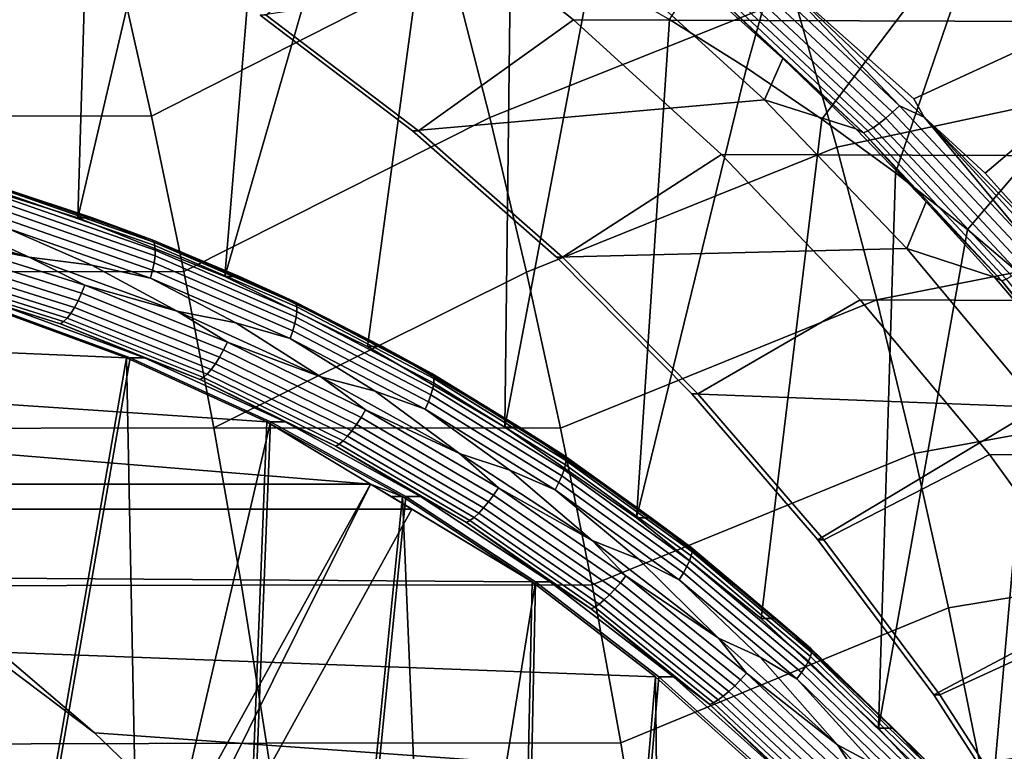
# Model space of a CAD drawing. Header units: metres. Extents: x -25 to 132, y -25 to 25.
# Tile 263 of 278: x 120.4 to 124.33, y 6.39 to 9.31. Entities that reach past the tile are written whole.
import ezdxf

# ---------------------------------------------------------------- set-up
doc = ezdxf.new("R2010")
doc.units = ezdxf.units.M
doc.layers.add('solid_12_061_071_XXX', color=7, linetype='CONTINUOUS')

msp = doc.modelspace()

# ---------------------------------------------------------------- linework, layer by layer
at = {"layer": 'solid_12_061_071_XXX'}
for points in [[(120.025558, 8.707352, 78.118988), (120.335678, 10.430671, 78.213799), (120.682281, 10.333553, 78.319771), (120.627548, 8.517965, 78.303032)], [(120.627548, 8.517965, 78.303032), (120.682281, 10.333553, 78.319771), (121.02536, 10.223871, 78.42466)], [(120.627548, 8.517965, 78.303032), (121.02536, 10.223871, 78.42466), (121.364616, 10.101721, 78.528381), (121.21476, 8.283112, 78.482567)], [(122.988792, 9.309755, 79.02494), (123.611992, 10.245514, 79.970139), (123.296379, 9.116489, 79.11898)], [(123.597237, 8.912183, 79.21096), (123.296379, 9.116489, 79.11898), (123.611992, 10.245514, 79.970139), (124.265984, 9.795822, 80.170082)], [(120.921532, 8.923298, 100.980911), (122.114334, 9.532346, 101.185776), (121.946983, 10.141128, 101.107216), (120.783531, 9.539344, 100.906227)], [(121.21476, 8.283112, 78.482567), (121.364616, 10.101721, 78.528381), (121.699791, 9.967175, 78.630852)], [(123.301811, 10.00251, 101.397324), (122.114334, 9.532346, 101.185776), (122.271446, 8.91872, 101.259521), (123.48452, 9.403485, 101.472374)], [(121.21476, 8.283112, 78.482567), (121.699791, 9.967175, 78.630852), (122.030014, 9.820601, 78.731812), (121.784012, 8.004066, 78.656601)], [(121.981255, 9.803634, 87.605286), (121.379509, 9.326664, 87.42131), (121.987038, 8.865101, 87.607056), (122.605667, 9.308486, 87.796188)], [(121.784012, 8.004066, 78.656601), (122.030014, 9.820601, 78.731812), (122.35511, 9.662083, 78.8312), (122.332207, 7.682348, 78.824203)], [(124.888992, 9.300683, 80.36055), (124.265984, 9.795822, 80.170082), (121.981255, 9.803634, 87.605286), (122.605667, 9.308486, 87.796188)], [(123.597237, 8.912183, 79.21096), (124.265984, 9.795822, 80.170082), (123.891167, 8.69697, 79.300827)], [(124.177856, 8.471055, 79.388474), (123.891167, 8.69697, 79.300827), (124.265984, 9.795822, 80.170082), (124.888992, 9.300683, 80.36055)], [(123.656029, 8.799411, 101.542809), (124.929337, 9.073517, 101.773323), (124.727135, 9.692575, 101.700264), (123.48452, 9.403485, 101.472374)], [(122.332207, 7.682348, 78.824203), (122.35511, 9.662083, 78.8312), (122.674904, 9.49169, 78.92897)], [(123.418488, 9.479463, 87.051819), (123.376305, 9.547298, 87.040321), (125.353828, 9.635162, 87.718506), (123.96386, 8.99315, 87.20768)], [(124.005287, 8.919976, 87.219078), (123.96386, 8.99315, 87.20768), (125.353828, 9.635162, 87.718506), (124.248291, 8.696745, 87.289154)], [(124.51516, 8.399596, 87.365921), (124.248291, 8.696745, 87.289154), (125.353828, 9.635162, 87.718506), (126.175652, 8.649394, 87.952324)], [(119.456779, 9.542771, 100.619423), (119.575424, 8.924468, 100.694489), (120.921532, 8.923298, 100.980911), (120.783531, 9.539344, 100.906227)], [(121.050392, 8.30308, 101.050636), (122.271446, 8.91872, 101.259521), (122.114334, 9.532346, 101.185776), (120.921532, 8.923298, 100.980911)], [(121.963142, 8.865101, 87.685204), (121.355614, 9.326664, 87.499466), (122.76313, 9.540941, 87.929787), (123.367928, 8.989479, 88.114693)], [(123.367928, 8.989479, 88.114693), (122.76313, 9.540941, 87.929787), (123.140739, 9.424203, 87.178032), (123.440788, 9.153613, 87.263229)], [(123.310852, 9.523937, 87.026428), (123.906769, 8.965654, 87.196098), (123.879425, 8.939714, 87.200783), (123.285233, 9.49638, 87.031639)], [(123.418488, 9.479463, 87.051819), (123.906769, 8.965654, 87.196098), (123.310852, 9.523937, 87.026428)], [(122.332207, 7.682348, 78.824203), (122.674904, 9.49169, 78.92897), (122.988792, 9.309755, 79.02494), (122.856514, 7.319616, 78.984497)], [(123.259628, 9.471057, 87.043709), (123.852211, 8.915878, 87.212364), (123.826118, 8.895006, 87.230431), (123.234947, 9.44888, 87.062202)], [(123.285233, 9.49638, 87.031639), (123.879425, 8.939714, 87.200783), (123.852211, 8.915878, 87.212364), (123.259628, 9.471057, 87.043709)], [(123.418488, 9.479463, 87.051819), (123.96386, 8.99315, 87.20768), (124.005287, 8.919976, 87.219078)], [(123.418488, 9.479463, 87.051819), (124.005287, 8.919976, 87.219078), (123.906769, 8.965654, 87.196098)], [(123.234947, 9.44888, 87.062202), (123.826118, 8.895006, 87.230431), (123.802086, 8.87785, 87.254318), (123.212097, 9.430651, 87.086456)], [(123.48452, 9.403485, 101.472374), (122.271446, 8.91872, 101.259521), (122.418144, 8.300523, 101.328369), (123.656029, 8.799411, 101.542809)], [(123.175056, 9.408496, 87.148552), (123.440788, 9.153613, 87.263229), (123.140739, 9.424203, 87.178032)], [(123.191887, 9.417026, 87.115585), (123.780975, 8.865029, 87.28318), (123.763557, 8.857006, 87.315971), (123.175056, 9.408496, 87.148552)], [(123.175056, 9.408496, 87.148552), (123.763557, 8.857006, 87.315971), (123.440788, 9.153613, 87.263229)], [(123.212097, 9.430651, 87.086456), (123.802086, 8.87785, 87.254318), (123.780975, 8.865029, 87.28318), (123.191887, 9.417026, 87.115585)], [(121.987038, 8.865101, 87.607056), (121.379509, 9.326664, 87.42131), (121.355614, 9.326664, 87.499466), (121.963142, 8.865101, 87.685204)], [(122.605667, 9.308486, 87.796188), (121.987038, 8.865101, 87.607056), (122.562241, 8.360391, 87.782913), (123.196159, 8.770074, 87.976723)], [(125.47847, 8.762108, 80.540771), (124.888992, 9.300683, 80.36055), (122.605667, 9.308486, 87.796188), (123.196159, 8.770074, 87.976723)], [(122.856514, 7.319616, 78.984497), (122.988792, 9.309755, 79.02494), (123.296379, 9.116489, 79.11898)], [(124.177856, 8.471055, 79.388474), (124.888992, 9.300683, 80.36055), (124.456696, 8.234941, 79.473724)], [(122.856514, 7.319616, 78.984497), (123.296379, 9.116489, 79.11898), (123.597237, 8.912183, 79.21096), (123.354134, 6.91781, 79.136635)], [(123.367928, 8.989479, 88.114693), (123.440788, 9.153613, 87.263229), (123.731827, 8.87273, 87.346146)], [(123.763557, 8.857006, 87.315971), (123.731827, 8.87273, 87.346146), (123.440788, 9.153613, 87.263229)], [(123.816124, 8.190564, 101.608559), (125.118172, 8.448839, 101.841545), (124.929337, 9.073517, 101.773323), (123.656029, 8.799411, 101.542809)], [(122.538353, 8.360391, 87.861061), (121.963142, 8.865101, 87.685204), (123.367928, 8.989479, 88.114693), (123.935905, 8.395567, 88.288338)], [(123.935905, 8.395567, 88.288338), (123.367928, 8.989479, 88.114693), (123.731827, 8.87273, 87.346146), (124.013527, 8.581875, 87.42672)], [(123.906769, 8.965654, 87.196098), (124.465065, 8.367086, 87.356323), (124.436089, 8.342885, 87.360512), (123.879425, 8.939714, 87.200783)], [(124.005287, 8.919976, 87.219078), (124.465065, 8.367086, 87.356323), (123.906769, 8.965654, 87.196098)], [(119.575424, 8.924468, 100.694489), (119.686211, 8.302408, 100.764557), (121.050392, 8.30308, 101.050636), (120.921532, 8.923298, 100.980911)], [(123.879425, 8.939714, 87.200783), (124.436089, 8.342885, 87.360512), (124.407372, 8.320651, 87.371628), (123.852211, 8.915878, 87.212364)], [(124.005287, 8.919976, 87.219078), (124.248291, 8.696745, 87.289154), (124.51516, 8.399596, 87.365921)], [(124.005287, 8.919976, 87.219078), (124.51516, 8.399596, 87.365921), (124.554802, 8.321226, 87.376984)], [(124.005287, 8.919976, 87.219078), (124.554802, 8.321226, 87.376984), (124.465065, 8.367086, 87.356323)], [(121.169983, 7.67896, 101.115341), (122.418144, 8.300523, 101.328369), (122.271446, 8.91872, 101.259521), (121.050392, 8.30308, 101.050636)], [(123.354134, 6.91781, 79.136635), (123.597237, 8.912183, 79.21096), (123.891167, 8.69697, 79.300827), (123.82235, 6.47912, 79.279785)], [(123.826118, 8.895006, 87.230431), (124.379944, 8.301186, 87.38929), (124.354797, 8.285192, 87.412842), (123.802086, 8.87785, 87.254318)], [(123.852211, 8.915878, 87.212364), (124.407372, 8.320651, 87.371628), (124.379944, 8.301186, 87.38929), (123.826118, 8.895006, 87.230431)], [(122.562241, 8.360391, 87.782913), (121.987038, 8.865101, 87.607056), (121.963142, 8.865101, 87.685204), (122.538353, 8.360391, 87.861061)], [(123.763557, 8.857006, 87.315971), (124.013527, 8.581875, 87.42672), (123.731827, 8.87273, 87.346146)], [(123.780975, 8.865029, 87.28318), (124.332848, 8.273246, 87.441444), (124.314873, 8.265779, 87.47406), (123.763557, 8.857006, 87.315971)], [(123.763557, 8.857006, 87.315971), (124.314873, 8.265779, 87.47406), (124.013527, 8.581875, 87.42672)], [(123.802086, 8.87785, 87.254318), (124.354797, 8.285192, 87.412842), (124.332848, 8.273246, 87.441444), (123.780975, 8.865029, 87.28318)], [(123.656029, 8.799411, 101.542809), (122.418144, 8.300523, 101.328369), (122.554283, 7.67805, 101.392265), (123.816124, 8.190564, 101.608559)], [(123.196159, 8.770074, 87.976723), (122.562241, 8.360391, 87.782913), (123.102409, 7.814925, 87.948059), (123.75029, 8.190634, 88.146133)], [(126.031342, 8.182906, 80.709801), (125.47847, 8.762108, 80.540771), (123.196159, 8.770074, 87.976723), (123.75029, 8.190634, 88.146133)], [(120.686043, 8.517958, 78.111778), (120.08403, 8.707354, 77.927727), (120.025558, 8.707352, 78.118988), (120.627548, 8.517965, 78.303032)], [(120.341232, 8.632522, 77.970047), (120.08403, 8.707354, 77.927727), (120.686043, 8.517958, 78.111778)], [(123.82235, 6.47912, 79.279785), (123.891167, 8.69697, 79.300827), (124.177856, 8.471055, 79.388474)], [(120.923981, 8.429701, 78.148209), (120.341232, 8.632522, 77.970047), (120.686043, 8.517958, 78.111778)], [(120.930817, 8.421235, 78.115051), (120.348648, 8.623853, 77.937065), (120.341232, 8.632522, 77.970047), (120.923981, 8.429701, 78.148209)], [(120.935135, 8.40741, 78.083305), (120.35392, 8.609694, 77.905609), (120.348648, 8.623853, 77.937065), (120.930817, 8.421235, 78.115051)], [(120.93679, 8.388643, 78.053925), (120.35688, 8.590476, 77.876633), (120.35392, 8.609694, 77.905609), (120.935135, 8.40741, 78.083305)], [(120.932037, 8.338711, 78.005783), (120.355576, 8.539342, 77.829536), (120.357437, 8.566786, 77.851013), (120.935753, 8.365509, 78.027824)], [(120.935753, 8.365509, 78.027824), (120.357437, 8.566786, 77.851013), (120.35688, 8.590476, 77.876633), (120.93679, 8.388643, 78.053925)], [(123.935905, 8.395567, 88.288338), (124.013527, 8.581875, 87.42672), (124.285568, 8.281369, 87.504883)], [(124.314873, 8.265779, 87.47406), (124.285568, 8.281369, 87.504883), (124.013527, 8.581875, 87.42672)], [(120.432846, 8.360981, 77.825233), (119.828178, 8.530467, 77.640366), (120.094894, 8.513644, 77.721909)], [(120.072746, 8.431882, 77.718315), (119.828178, 8.530467, 77.640366), (120.432846, 8.360981, 77.825233)], [(120.925766, 8.309064, 77.988472), (120.351357, 8.508983, 77.812859), (120.355576, 8.539342, 77.829536), (120.932037, 8.338711, 78.005783)], [(120.344902, 8.47663, 77.801476), (120.683693, 8.32834, 77.901924), (120.432846, 8.360981, 77.825233), (120.094894, 8.513644, 77.721909)], [(120.91713, 8.277472, 77.976425), (120.344902, 8.47663, 77.801476), (120.351357, 8.508983, 77.812859), (120.925766, 8.309064, 77.988472)], [(121.273232, 8.283115, 78.291306), (120.686043, 8.517958, 78.111778), (120.627548, 8.517965, 78.303032), (121.21476, 8.283112, 78.482567)], [(120.923981, 8.429701, 78.148209), (120.686043, 8.517958, 78.111778), (121.273232, 8.283115, 78.291306)], [(120.91713, 8.277472, 77.976425), (120.683693, 8.32834, 77.901924), (120.344902, 8.47663, 77.801476)], [(123.964684, 7.577261, 101.669579), (125.293434, 7.81888, 101.904861), (125.118172, 8.448839, 101.841545), (123.816124, 8.190564, 101.608559)], [(123.82235, 6.47912, 79.279785), (124.177856, 8.471055, 79.388474), (124.456696, 8.234941, 79.473724), (124.258667, 6.005888, 79.413177)], [(120.642662, 8.216577, 77.902008), (120.061951, 8.399271, 77.724464), (120.072746, 8.431882, 77.718315), (120.655716, 8.248479, 77.896545)], [(120.655716, 8.248479, 77.896545), (120.072746, 8.431882, 77.718315), (120.432846, 8.360981, 77.825233)], [(121.491409, 8.183924, 78.321693), (120.923981, 8.429701, 78.148209), (121.273232, 8.283115, 78.291306)], [(121.497681, 8.175706, 78.288361), (120.930817, 8.421235, 78.115051), (120.923981, 8.429701, 78.148209), (121.491409, 8.183924, 78.321693)], [(121.50106, 8.162283, 78.256325), (120.935135, 8.40741, 78.083305), (120.930817, 8.421235, 78.115051), (121.497681, 8.175706, 78.288361)], [(120.628586, 8.186646, 77.913132), (120.049988, 8.368675, 77.736237), (120.061951, 8.399271, 77.724464), (120.642662, 8.216577, 77.902008)], [(121.501457, 8.144064, 78.226562), (120.93679, 8.388643, 78.053925), (120.935135, 8.40741, 78.083305), (121.50106, 8.162283, 78.256325)], [(121.498863, 8.121604, 78.199982), (120.935753, 8.365509, 78.027824), (120.93679, 8.388643, 78.053925), (121.501457, 8.144064, 78.226562)], [(123.078514, 7.814925, 88.026207), (122.538353, 8.360391, 87.861061), (123.935905, 8.395567, 88.288338), (124.464172, 7.762037, 88.449844)], [(124.464172, 7.762037, 88.449844), (123.935905, 8.395567, 88.288338), (124.285568, 8.281369, 87.504883), (124.547653, 7.971546, 87.580559)], [(120.599075, 8.13626, 77.950874), (120.024033, 8.317168, 77.775063), (120.037216, 8.341027, 77.753273), (120.613907, 8.1596, 77.929588)], [(120.613907, 8.1596, 77.929588), (120.037216, 8.341027, 77.753273), (120.049988, 8.368675, 77.736237), (120.628586, 8.186646, 77.913132)], [(121.023689, 8.144706, 78.005875), (120.432846, 8.360981, 77.825233), (120.683693, 8.32834, 77.901924)], [(120.655716, 8.248479, 77.896545), (120.432846, 8.360981, 77.825233), (121.023689, 8.144706, 78.005875)], [(121.485077, 8.066805, 78.15947), (120.925766, 8.309064, 77.988472), (120.932037, 8.338711, 78.005783), (121.493347, 8.095587, 78.177391)], [(121.493347, 8.095587, 78.177391), (120.932037, 8.338711, 78.005783), (120.935753, 8.365509, 78.027824), (121.498863, 8.121604, 78.199982)], [(123.102409, 7.814925, 87.948059), (122.562241, 8.360391, 87.782913), (122.538353, 8.360391, 87.861061), (123.078514, 7.814925, 88.026207)], [(119.686211, 8.302408, 100.764557), (119.78904, 7.67684, 100.829582), (121.169983, 7.67896, 101.115341), (121.050392, 8.30308, 101.050636)], [(120.57074, 8.103408, 78.005203), (119.998024, 8.283586, 77.830109), (120.010834, 8.297825, 77.800941), (120.584534, 8.117337, 77.976334)], [(120.584534, 8.117337, 77.976334), (120.010834, 8.297825, 77.800941), (120.024033, 8.317168, 77.775063), (120.599075, 8.13626, 77.950874)], [(120.91713, 8.277472, 77.976425), (121.257996, 8.09856, 78.077507), (121.023689, 8.144706, 78.005875), (120.683693, 8.32834, 77.901924)], [(121.474312, 8.036134, 78.146774), (120.91713, 8.277472, 77.976425), (120.925766, 8.309064, 77.988472), (121.485077, 8.066805, 78.15947)], [(121.169983, 7.67896, 101.115341), (122.554283, 7.67805, 101.392265), (122.418144, 8.300523, 101.328369)], [(120.558105, 8.094895, 78.036598), (119.985992, 8.274884, 77.861687), (119.998024, 8.283586, 77.830109), (120.57074, 8.103408, 78.005203)], [(120.317131, 8.170148, 77.998993), (119.985992, 8.274884, 77.861687), (120.558105, 8.094895, 78.036598)], [(121.474312, 8.036134, 78.146774), (121.257996, 8.09856, 78.077507), (120.91713, 8.277472, 77.976425)], [(121.842461, 8.004079, 78.465332), (121.273232, 8.283115, 78.291306), (121.21476, 8.283112, 78.482567), (121.784012, 8.004066, 78.656601)], [(121.491409, 8.183924, 78.321693), (121.273232, 8.283115, 78.291306), (121.842461, 8.004079, 78.465332)], [(124.314873, 8.265779, 87.47406), (124.547653, 7.971546, 87.580559), (124.285568, 8.281369, 87.504883)], [(124.332848, 8.273246, 87.441444), (124.845016, 7.644339, 87.589752), (124.82653, 7.637471, 87.622215), (124.314873, 8.265779, 87.47406)], [(124.314873, 8.265779, 87.47406), (124.82653, 7.637471, 87.622215), (124.547653, 7.971546, 87.580559)], [(121.192932, 7.960939, 78.08567), (120.628586, 8.186646, 77.913132), (120.642662, 8.216577, 77.902008), (121.209076, 7.990044, 78.075172)], [(121.209076, 7.990044, 78.075172), (120.642662, 8.216577, 77.902008), (120.655716, 8.248479, 77.896545), (121.224327, 8.021066, 78.070389)], [(121.224327, 8.021066, 78.070389), (120.655716, 8.248479, 77.896545), (121.023689, 8.144706, 78.005875)], [(124.258667, 6.005888, 79.413177), (124.456696, 8.234941, 79.473724), (124.727417, 7.988857, 79.556488), (124.660828, 5.500563, 79.536133)], [(121.176392, 7.934638, 78.101555), (120.613907, 8.1596, 77.929588), (120.628586, 8.186646, 77.913132), (121.192932, 7.960939, 78.08567)], [(122.040627, 7.896444, 78.489601), (121.491409, 8.183924, 78.321693), (121.842461, 8.004079, 78.465332)], [(122.046341, 7.888515, 78.4561), (121.497681, 8.175706, 78.288361), (121.491409, 8.183924, 78.321693), (122.040627, 7.896444, 78.489601)], [(122.048828, 7.875563, 78.42379), (121.50106, 8.162283, 78.256325), (121.497681, 8.175706, 78.288361), (122.046341, 7.888515, 78.4561)], [(123.816124, 8.190564, 101.608559), (122.554283, 7.67805, 101.392265), (122.67981, 7.051641, 101.45118), (123.964684, 7.577261, 101.669579)], [(123.75029, 8.190634, 88.146133), (123.102409, 7.814925, 87.948059), (123.604897, 7.231352, 88.101685), (124.265274, 7.573025, 88.303581)], [(126.545265, 7.565529, 80.866928), (126.031342, 8.182906, 80.709801), (123.75029, 8.190634, 88.146133), (124.265274, 7.573025, 88.303581)], [(120.244591, 8.170155, 78.236191), (120.821739, 7.958972, 78.412643), (118.013023, 8.080042, 86.477531)], [(119.987915, 5.937356, 78.157715), (120.437843, 5.7369, 78.295273), (120.821739, 7.958972, 78.412643), (120.244591, 8.170155, 78.236191)], [(120.001961, 5.937356, 78.111771), (120.258636, 8.170155, 78.190247), (120.835785, 7.958972, 78.366699), (120.451889, 5.7369, 78.249329)], [(120.835785, 7.958972, 78.366699), (120.258636, 8.170155, 78.190247), (120.317131, 8.170148, 77.998993), (120.894272, 7.958971, 78.175446)], [(120.894272, 7.958971, 78.175446), (120.317131, 8.170148, 77.998993), (120.558105, 8.094895, 78.036598)], [(121.144112, 7.89354, 78.147415), (120.584534, 8.117337, 77.976334), (120.599075, 8.13626, 77.950874), (121.15995, 7.911942, 78.122353)], [(121.15995, 7.911942, 78.122353), (120.599075, 8.13626, 77.950874), (120.613907, 8.1596, 77.929588), (121.176392, 7.934638, 78.101555)], [(121.597359, 7.882875, 78.181259), (121.023689, 8.144706, 78.005875), (121.257996, 8.09856, 78.077507)], [(121.224327, 8.021066, 78.070389), (121.023689, 8.144706, 78.005875), (121.597359, 7.882875, 78.181259)], [(122.0439, 7.836313, 78.366615), (121.498863, 8.121604, 78.199982), (121.501457, 8.144064, 78.226562), (122.048004, 7.857984, 78.393661)], [(122.048004, 7.857984, 78.393661), (121.501457, 8.144064, 78.226562), (121.50106, 8.162283, 78.256325), (122.048828, 7.875563, 78.42379)], [(121.116127, 7.871717, 78.207207), (120.558105, 8.094895, 78.036598), (120.57074, 8.103408, 78.005203), (121.129356, 7.879995, 78.175987)], [(120.894272, 7.958971, 78.175446), (120.558105, 8.094895, 78.036598), (121.116127, 7.871717, 78.207207)], [(121.129356, 7.879995, 78.175987), (120.57074, 8.103408, 78.005203), (120.584534, 8.117337, 77.976334), (121.144112, 7.89354, 78.147415)], [(121.474312, 8.036134, 78.146774), (121.814758, 7.825524, 78.247726), (121.597359, 7.882875, 78.181259), (121.257996, 8.09856, 78.077507)], [(122.026436, 7.783439, 78.324982), (121.485077, 8.066805, 78.15947), (121.493347, 8.095587, 78.177391), (122.036636, 7.81121, 78.343491)], [(122.036636, 7.81121, 78.343491), (121.493347, 8.095587, 78.177391), (121.498863, 8.121604, 78.199982), (122.0439, 7.836313, 78.366615)], [(121.382202, 7.703272, 78.584), (118.468544, 7.89917, 86.616798), (118.013023, 8.080042, 86.477531), (120.821739, 7.958972, 78.412643)], [(122.013611, 7.753845, 78.311653), (121.474312, 8.036134, 78.146774), (121.485077, 8.066805, 78.15947), (122.026436, 7.783439, 78.324982)], [(121.758163, 7.72088, 78.24305), (121.209076, 7.990044, 78.075172), (121.224327, 8.021066, 78.070389), (121.775543, 7.750857, 78.238914)], [(121.775543, 7.750857, 78.238914), (121.224327, 8.021066, 78.070389), (121.597359, 7.882875, 78.181259)], [(122.013611, 7.753845, 78.311653), (121.814758, 7.825524, 78.247726), (121.474312, 8.036134, 78.146774)], [(121.740021, 7.692756, 78.25293), (121.192932, 7.960939, 78.08567), (121.209076, 7.990044, 78.075172), (121.758163, 7.72088, 78.24305)], [(122.390694, 7.682338, 78.632942), (121.842461, 8.004079, 78.465332), (121.784012, 8.004066, 78.656601), (122.332207, 7.682348, 78.824203)], [(122.040627, 7.896444, 78.489601), (121.842461, 8.004079, 78.465332), (122.390694, 7.682338, 78.632942)], [(120.870842, 5.499261, 78.427658), (120.821739, 7.958972, 78.412643), (120.437843, 5.7369, 78.295273)], [(120.451889, 5.7369, 78.249329), (120.835785, 7.958972, 78.366699), (121.396248, 7.703272, 78.538055), (120.884888, 5.499261, 78.381714)], [(120.870842, 5.499261, 78.427658), (121.284149, 5.225958, 78.554016), (121.382202, 7.703272, 78.584), (120.821739, 7.958972, 78.412643)], [(121.396248, 7.703272, 78.538055), (120.835785, 7.958972, 78.366699), (120.894272, 7.958971, 78.175446), (121.454704, 7.703284, 78.346786)], [(121.454704, 7.703284, 78.346786), (120.894272, 7.958971, 78.175446), (121.116127, 7.871717, 78.207207)], [(121.721672, 7.667341, 78.268265), (121.176392, 7.934638, 78.101555), (121.192932, 7.960939, 78.08567), (121.740021, 7.692756, 78.25293)], [(121.79525, 7.454011, 78.869179), (118.912956, 7.690246, 86.75267), (118.468544, 7.89917, 86.616798), (121.382202, 7.703272, 78.584)], [(121.686569, 7.627628, 78.313263), (121.144112, 7.89354, 78.147415), (121.15995, 7.911942, 78.122353), (121.703667, 7.645409, 78.288582)], [(121.703667, 7.645409, 78.288582), (121.15995, 7.911942, 78.122353), (121.176392, 7.934638, 78.101555), (121.721672, 7.667341, 78.268265)], [(121.657089, 7.60654, 78.372597), (121.116127, 7.871717, 78.207207), (121.129356, 7.879995, 78.175987), (121.670876, 7.614539, 78.341553)], [(121.454704, 7.703284, 78.346786), (121.116127, 7.871717, 78.207207), (121.657089, 7.60654, 78.372597)], [(121.670876, 7.614539, 78.341553), (121.129356, 7.879995, 78.175987), (121.144112, 7.89354, 78.147415), (121.686569, 7.627628, 78.313263)], [(122.150742, 7.576911, 78.350449), (121.597359, 7.882875, 78.181259), (121.814758, 7.825524, 78.247726)], [(121.775543, 7.750857, 78.238914), (121.597359, 7.882875, 78.181259), (122.150742, 7.576911, 78.350449)], [(122.568832, 7.568726, 78.651093), (122.040627, 7.896444, 78.489601), (122.390694, 7.682338, 78.632942)], [(122.57402, 7.561125, 78.617432), (122.046341, 7.888515, 78.4561), (122.040627, 7.896444, 78.489601), (122.568832, 7.568726, 78.651093)], [(122.575638, 7.548711, 78.584854), (122.048828, 7.875563, 78.42379), (122.046341, 7.888515, 78.4561), (122.57402, 7.561125, 78.617432)], [(122.573639, 7.531862, 78.554359), (122.048004, 7.857984, 78.393661), (122.048828, 7.875563, 78.42379), (122.575638, 7.548711, 78.584854)], [(122.013611, 7.753845, 78.311653), (122.350967, 7.510704, 78.411659), (122.150742, 7.576911, 78.350449), (121.814758, 7.825524, 78.247726)], [(122.559135, 7.487029, 78.503235), (122.036636, 7.81121, 78.343491), (122.0439, 7.836313, 78.366615), (122.568077, 7.511091, 78.526871)], [(122.568077, 7.511091, 78.526871), (122.0439, 7.836313, 78.366615), (122.048004, 7.857984, 78.393661), (122.573639, 7.531862, 78.554359)], [(122.53228, 7.432045, 78.47023), (122.013611, 7.753845, 78.311653), (122.026436, 7.783439, 78.324982), (122.547081, 7.460411, 78.484154)], [(122.547081, 7.460411, 78.484154), (122.026436, 7.783439, 78.324982), (122.036636, 7.81121, 78.343491), (122.559135, 7.487029, 78.503235)], [(123.581009, 7.231352, 88.179832), (123.078514, 7.814925, 88.026207), (124.464172, 7.762037, 88.449844)], [(123.604897, 7.231352, 88.101685), (123.102409, 7.814925, 87.948059), (123.078514, 7.814925, 88.026207), (123.581009, 7.231352, 88.179832)], [(124.101662, 6.959857, 101.725838), (125.455048, 7.18405, 101.963242), (125.293434, 7.81888, 101.904861), (123.964684, 7.577261, 101.669579)], [(122.287003, 7.410522, 78.404732), (121.758163, 7.72088, 78.24305), (121.775543, 7.750857, 78.238914), (122.306435, 7.439294, 78.401222)], [(122.306435, 7.439294, 78.401222), (121.775543, 7.750857, 78.238914), (122.150742, 7.576911, 78.350449)], [(122.53228, 7.432045, 78.47023), (122.350967, 7.510704, 78.411659), (122.013611, 7.753845, 78.311653)], [(124.043335, 6.612558, 88.321182), (123.581009, 7.231352, 88.179832), (124.464172, 7.762037, 88.449844), (124.949089, 7.093363, 88.598099)], [(121.298195, 5.225958, 78.508072), (120.884888, 5.499261, 78.381714), (121.396248, 7.703272, 78.538055)], [(121.284149, 5.225958, 78.554016), (121.675133, 4.918732, 78.673553), (121.922775, 7.404517, 78.749268), (121.382202, 7.703272, 78.584)], [(121.298195, 5.225958, 78.508072), (121.396248, 7.703272, 78.538055), (121.936821, 7.404517, 78.703323), (121.689178, 4.918732, 78.627609)], [(121.382202, 7.703272, 78.584), (121.922775, 7.404517, 78.749268), (121.79525, 7.454011, 78.869179)], [(121.936821, 7.404517, 78.703323), (121.396248, 7.703272, 78.538055), (121.454704, 7.703284, 78.346786), (121.9953, 7.404517, 78.512062)], [(121.9953, 7.404517, 78.512062), (121.454704, 7.703284, 78.346786), (121.657089, 7.60654, 78.372597)], [(122.26693, 7.383529, 78.414024), (121.740021, 7.692756, 78.25293), (121.758163, 7.72088, 78.24305), (122.287003, 7.410522, 78.404732)], [(121.79525, 7.454011, 78.869179), (119.344673, 7.454011, 86.884659), (118.912956, 7.690246, 86.75267)], [(119.78904, 7.67684, 100.829582), (119.883858, 7.048044, 100.889534), (121.280251, 7.051251, 101.175003), (121.169983, 7.67896, 101.115341)], [(121.169983, 7.67896, 101.115341), (121.280251, 7.051251, 101.175003), (122.67981, 7.051641, 101.45118), (122.554283, 7.67805, 101.392265)], [(122.227333, 7.338085, 78.448685), (121.703667, 7.645409, 78.288582), (121.721672, 7.667341, 78.268265), (122.246841, 7.359135, 78.428825)], [(122.246841, 7.359135, 78.428825), (121.721672, 7.667341, 78.268265), (121.740021, 7.692756, 78.25293), (122.26693, 7.383529, 78.414024)], [(122.915009, 7.319608, 78.793243), (122.390694, 7.682338, 78.632942), (122.332207, 7.682348, 78.824203), (122.856514, 7.319616, 78.984497)], [(122.568832, 7.568726, 78.651093), (122.390694, 7.682338, 78.632942), (122.915009, 7.319608, 78.793243)], [(122.192429, 7.308455, 78.501007), (121.670876, 7.614539, 78.341553), (121.686569, 7.627628, 78.313263), (122.209015, 7.321018, 78.472992)], [(122.209015, 7.321018, 78.472992), (121.686569, 7.627628, 78.313263), (121.703667, 7.645409, 78.288582), (122.227333, 7.338085, 78.448685)], [(122.178093, 7.300778, 78.531883), (121.657089, 7.60654, 78.372597), (121.670876, 7.614539, 78.341553), (122.192429, 7.308455, 78.501007)], [(121.9953, 7.404517, 78.512062), (121.657089, 7.60654, 78.372597), (122.178093, 7.300778, 78.531883)], [(122.680733, 7.228525, 78.512482), (122.150742, 7.576911, 78.350449), (122.350967, 7.510704, 78.411659)], [(122.306435, 7.439294, 78.401222), (122.150742, 7.576911, 78.350449), (122.680733, 7.228525, 78.512482)], [(123.073334, 7.202439, 78.805336), (122.568832, 7.568726, 78.651093), (122.915009, 7.319608, 78.793243)], [(123.078011, 7.195206, 78.771515), (122.57402, 7.561125, 78.617432), (122.568832, 7.568726, 78.651093), (123.073334, 7.202439, 78.805336)], [(123.075684, 7.167359, 78.707848), (122.573639, 7.531862, 78.554359), (122.575638, 7.548711, 78.584854), (123.078804, 7.183393, 78.738686)], [(123.078804, 7.183393, 78.738686), (122.575638, 7.548711, 78.584854), (122.57402, 7.561125, 78.617432), (123.078011, 7.195206, 78.771515)], [(123.964684, 7.577261, 101.669579), (122.67981, 7.051641, 101.45118), (122.794678, 6.42164, 101.505089), (124.101662, 6.959857, 101.725838)], [(124.265274, 7.573025, 88.303581), (123.604897, 7.231352, 88.101685), (124.06723, 6.612558, 88.243034), (124.738731, 6.920159, 88.448334)], [(127.017616, 6.913149, 81.011337), (126.545265, 7.565529, 80.866928), (124.265274, 7.573025, 88.303581), (124.738731, 6.920159, 88.448334)], [(122.53228, 7.432045, 78.47023), (122.863716, 7.155809, 78.568428), (122.680733, 7.228525, 78.512482), (122.350967, 7.510704, 78.411659)], [(123.058197, 7.124696, 78.655807), (122.559135, 7.487029, 78.503235), (122.568077, 7.511091, 78.526871), (123.068741, 7.147593, 78.679939)], [(123.068741, 7.147593, 78.679939), (122.568077, 7.511091, 78.526871), (122.573639, 7.531862, 78.554359), (123.075684, 7.167359, 78.707848)], [(123.044365, 7.099366, 78.636192), (122.547081, 7.460411, 78.484154), (122.559135, 7.487029, 78.503235), (123.058197, 7.124696, 78.655807)], [(120.743217, 5.548579, 78.547539), (118.292641, 5.548579, 86.563019), (119.344673, 7.454011, 86.884659), (121.79525, 7.454011, 78.869179)], [(120.743217, 5.548579, 78.547539), (121.79525, 7.454011, 78.869179), (120.826416, 5.499261, 78.572975)], [(120.826416, 5.499261, 78.572975), (121.79525, 7.454011, 78.869179), (121.960892, 7.354011, 78.919815), (120.908859, 5.448579, 78.598175)], [(121.960892, 7.354011, 78.919815), (121.79525, 7.454011, 78.869179), (121.878349, 7.404517, 78.894585)], [(121.922775, 7.404517, 78.749268), (121.878349, 7.404517, 78.894585), (121.79525, 7.454011, 78.869179)], [(122.792763, 7.060626, 78.559357), (122.287003, 7.410522, 78.404732), (122.306435, 7.439294, 78.401222), (122.814156, 7.08804, 78.55645)], [(122.814156, 7.08804, 78.55645), (122.306435, 7.439294, 78.401222), (122.680733, 7.228525, 78.512482)], [(123.027672, 7.072373, 78.621681), (122.53228, 7.432045, 78.47023), (122.547081, 7.460411, 78.484154), (123.044365, 7.099366, 78.636192)], [(123.027672, 7.072373, 78.621681), (122.863716, 7.155809, 78.568428), (122.53228, 7.432045, 78.47023)], [(122.041176, 4.579625, 78.785461), (121.922775, 7.404517, 78.749268), (121.675133, 4.918732, 78.673553)], [(121.689178, 4.918732, 78.627609), (121.936821, 7.404517, 78.703323), (122.454536, 7.064354, 78.861603), (122.055222, 4.579625, 78.739517)], [(122.440491, 7.064354, 78.907547), (121.960892, 7.354011, 78.919815), (121.878349, 7.404517, 78.894585)], [(121.922775, 7.404517, 78.749268), (122.440491, 7.064354, 78.907547), (121.878349, 7.404517, 78.894585)], [(122.041176, 4.579625, 78.785461), (122.379913, 4.210846, 78.88903), (122.440491, 7.064354, 78.907547), (121.922775, 7.404517, 78.749268)], [(122.454536, 7.064354, 78.861603), (121.936821, 7.404517, 78.703323), (121.9953, 7.404517, 78.512062), (122.513031, 7.064342, 78.670349)], [(122.513031, 7.064342, 78.670349), (121.9953, 7.404517, 78.512062), (122.178093, 7.300778, 78.531883)], [(122.770851, 7.034907, 78.568085), (122.26693, 7.383529, 78.414024), (122.287003, 7.410522, 78.404732), (122.792763, 7.060626, 78.559357)], [(118.458275, 5.448579, 86.613655), (120.908859, 5.448579, 78.598175), (121.960892, 7.354011, 78.919815), (119.510307, 7.354011, 86.935295)], [(118.458275, 5.448579, 86.613655), (119.510307, 7.354011, 86.935295), (120.694603, 6.461088, 87.297371), (121.053146, 6.11606, 87.40699)], [(119.921814, 7.081164, 87.061104), (119.510307, 7.354011, 86.935295), (121.960892, 7.354011, 78.919815), (122.440491, 7.064354, 78.907547)], [(120.694603, 6.461088, 87.297371), (119.510307, 7.354011, 86.935295), (120.317047, 6.783171, 87.181946)], [(122.728149, 6.991609, 78.601799), (122.227333, 7.338085, 78.448685), (122.246841, 7.359135, 78.428825), (122.749092, 7.011665, 78.582382)], [(122.749092, 7.011665, 78.582382), (122.246841, 7.359135, 78.428825), (122.26693, 7.383529, 78.414024), (122.770851, 7.034907, 78.568085)], [(122.691223, 6.963378, 78.653503), (122.192429, 7.308455, 78.501007), (122.209015, 7.321018, 78.472992), (122.708664, 6.975348, 78.625748)], [(122.708664, 6.975348, 78.625748), (122.209015, 7.321018, 78.472992), (122.227333, 7.338085, 78.448685), (122.728149, 6.991609, 78.601799)], [(123.412598, 6.917824, 78.945374), (122.915009, 7.319608, 78.793243), (122.856514, 7.319616, 78.984497), (123.354134, 6.91781, 79.136635)], [(123.073334, 7.202439, 78.805336), (122.915009, 7.319608, 78.793243), (123.412598, 6.917824, 78.945374)], [(122.676361, 6.956064, 78.684219), (122.178093, 7.300778, 78.531883), (122.192429, 7.308455, 78.501007), (122.691223, 6.963378, 78.653503)], [(122.513031, 7.064342, 78.670349), (122.178093, 7.300778, 78.531883), (122.676361, 6.956064, 78.684219)], [(124.06723, 6.612558, 88.243034), (123.604897, 7.231352, 88.101685), (123.581009, 7.231352, 88.179832), (124.043335, 6.612558, 88.321182)], [(123.184319, 6.839696, 78.666443), (122.680733, 7.228525, 78.512482), (122.863716, 7.155809, 78.568428)], [(122.814156, 7.08804, 78.55645), (122.680733, 7.228525, 78.512482), (123.184319, 6.839696, 78.666443)], [(123.551567, 6.79945, 78.951546), (123.073334, 7.202439, 78.805336), (123.412598, 6.917824, 78.945374)], [(123.555763, 6.792622, 78.91758), (123.078011, 7.195206, 78.771515), (123.073334, 7.202439, 78.805336), (123.551567, 6.79945, 78.951546)], [(123.555763, 6.781469, 78.884514), (123.078804, 7.183393, 78.738686), (123.078011, 7.195206, 78.771515), (123.555763, 6.792622, 78.91758)], [(123.027672, 7.072373, 78.621681), (123.350311, 6.762716, 78.717194), (123.184319, 6.839696, 78.666443), (122.863716, 7.155809, 78.568428)], [(123.543327, 6.747673, 78.825035), (123.068741, 7.147593, 78.679939), (123.075684, 7.167359, 78.707848), (123.551582, 6.766333, 78.853348)], [(123.551582, 6.766333, 78.853348), (123.075684, 7.167359, 78.707848), (123.078804, 7.183393, 78.738686), (123.555763, 6.781469, 78.884514)], [(124.226997, 6.338709, 101.777313), (125.602936, 6.54477, 102.016663), (125.455048, 7.18405, 101.963242), (124.101662, 6.959857, 101.725838)], [(123.515747, 6.702144, 78.780312), (123.044365, 7.099366, 78.636192), (123.058197, 7.124696, 78.655807), (123.531258, 6.726057, 78.800438)], [(123.531258, 6.726057, 78.800438), (123.058197, 7.124696, 78.655807), (123.068741, 7.147593, 78.679939), (123.543327, 6.747673, 78.825035)], [(122.932487, 6.684651, 79.057968), (120.317047, 6.783171, 87.181946), (119.921814, 7.081164, 87.061104), (122.440491, 7.064354, 78.907547)], [(123.272743, 6.673059, 78.7061), (122.792763, 7.060626, 78.559357), (122.814156, 7.08804, 78.55645), (123.296005, 6.698967, 78.703766)], [(123.296005, 6.698967, 78.703766), (122.814156, 7.08804, 78.55645), (123.184319, 6.839696, 78.666443)], [(123.497261, 6.676661, 78.765251), (123.027672, 7.072373, 78.621681), (123.044365, 7.099366, 78.636192), (123.515747, 6.702144, 78.780312)], [(124.463226, 5.961603, 88.449554), (124.043335, 6.612558, 88.321182), (124.949089, 7.093363, 88.598099), (125.38958, 6.39112, 88.732773)], [(119.883858, 7.048044, 100.889534), (119.970627, 6.416306, 100.944397), (121.381157, 6.420269, 101.229591), (121.280251, 7.051251, 101.175003)], [(121.280251, 7.051251, 101.175003), (121.381157, 6.420269, 101.229591), (122.794678, 6.42164, 101.505089), (122.67981, 7.051641, 101.45118)], [(122.393967, 4.210846, 78.843086), (122.055222, 4.579625, 78.739517), (122.454536, 7.064354, 78.861603)], [(122.379913, 4.210846, 78.88903), (122.689217, 3.814708, 78.983589), (122.932487, 6.684651, 79.057968), (122.440491, 7.064354, 78.907547)], [(122.393967, 4.210846, 78.843086), (122.454536, 7.064354, 78.861603), (122.946533, 6.684651, 79.012024), (122.70327, 3.814708, 78.937645)], [(122.946533, 6.684651, 79.012024), (122.454536, 7.064354, 78.861603), (122.513031, 7.064342, 78.670349), (123.005005, 6.684659, 78.820755)], [(123.005005, 6.684659, 78.820755), (122.513031, 7.064342, 78.670349), (122.676361, 6.956064, 78.684219)], [(123.225746, 6.626785, 78.728111), (122.749092, 7.011665, 78.582382), (122.770851, 7.034907, 78.568085), (123.249084, 6.648751, 78.714302)], [(123.249084, 6.648751, 78.714302), (122.770851, 7.034907, 78.568085), (122.792763, 7.060626, 78.559357), (123.272743, 6.673059, 78.7061)], [(123.497261, 6.676661, 78.765251), (123.350311, 6.762716, 78.717194), (123.027672, 7.072373, 78.621681)], [(123.203445, 6.60783, 78.747108), (122.728149, 6.991609, 78.601799), (122.749092, 7.011665, 78.582382), (123.225746, 6.626785, 78.728111)], [(123.149239, 6.574236, 78.828789), (122.676361, 6.956064, 78.684219), (122.691223, 6.963378, 78.653503), (123.164597, 6.581149, 78.798225)], [(123.005005, 6.684659, 78.820755), (122.676361, 6.956064, 78.684219), (123.149239, 6.574236, 78.828789)], [(123.164597, 6.581149, 78.798225), (122.691223, 6.963378, 78.653503), (122.708664, 6.975348, 78.625748), (123.182854, 6.592462, 78.770721)], [(123.182854, 6.592462, 78.770721), (122.708664, 6.975348, 78.625748), (122.728149, 6.991609, 78.601799), (123.203445, 6.60783, 78.747108)], [(124.101662, 6.959857, 101.725838), (122.794678, 6.42164, 101.505089), (122.898827, 5.788394, 101.553978), (124.226997, 6.338709, 101.777313)], [(123.880814, 6.479131, 79.088524), (123.412598, 6.917824, 78.945374), (123.354134, 6.91781, 79.136635), (123.82235, 6.47912, 79.279785)], [(123.551567, 6.79945, 78.951546), (123.412598, 6.917824, 78.945374), (123.880814, 6.479131, 79.088524)], [(124.738731, 6.920159, 88.448334), (124.06723, 6.612558, 88.243034), (124.487122, 5.961603, 88.371407), (125.168495, 6.234992, 88.57972)], [(123.658653, 6.412624, 78.811462), (123.184319, 6.839696, 78.666443), (123.350311, 6.762716, 78.717194)], [(123.296005, 6.698967, 78.703766), (123.184319, 6.839696, 78.666443), (123.658653, 6.412624, 78.811462)], [(124.001083, 6.361813, 79.088974), (123.551567, 6.79945, 78.951546), (123.880814, 6.479131, 79.088524)], [(124.004829, 6.355424, 79.054871), (123.555763, 6.792622, 78.91758), (123.551567, 6.79945, 78.951546), (124.001083, 6.361813, 79.088974)], [(123.395958, 6.267576, 79.199661), (120.694603, 6.461088, 87.297371), (120.317047, 6.783171, 87.181946), (122.932487, 6.684651, 79.057968)], [(123.497261, 6.676661, 78.765251), (123.808197, 6.333473, 78.857178), (123.658653, 6.412624, 78.811462), (123.350311, 6.762716, 78.717194)], [(123.989418, 6.313368, 78.961418), (123.543327, 6.747673, 78.825035), (123.551582, 6.766333, 78.853348), (123.998909, 6.330827, 78.990112)], [(123.998909, 6.330827, 78.990112), (123.551582, 6.766333, 78.853348), (123.555763, 6.781469, 78.884514), (124.004097, 6.344989, 79.021576)], [(124.004097, 6.344989, 79.021576), (123.555763, 6.781469, 78.884514), (123.555763, 6.792622, 78.91758), (124.004829, 6.355424, 79.054871)], [(123.958832, 6.27077, 78.915771), (123.515747, 6.702144, 78.780312), (123.531258, 6.726057, 78.800438), (123.975922, 6.293143, 78.936386)], [(123.975922, 6.293143, 78.936386), (123.531258, 6.726057, 78.800438), (123.543327, 6.747673, 78.825035), (123.989418, 6.313368, 78.961418)], [(122.967033, 3.393839, 79.068527), (122.932487, 6.684651, 79.057968), (122.689217, 3.814708, 78.983589)], [(122.70327, 3.814708, 78.937645), (122.946533, 6.684651, 79.012024), (123.410004, 6.267576, 79.153717), (122.981079, 3.393839, 79.022583)], [(122.967033, 3.393839, 79.068527), (123.211525, 2.951012, 79.14328), (123.395958, 6.267576, 79.199661), (122.932487, 6.684651, 79.057968)], [(123.410004, 6.267576, 79.153717), (122.946533, 6.684651, 79.012024), (123.005005, 6.684659, 78.820755), (123.46846, 6.267593, 78.962456)], [(123.46846, 6.267593, 78.962456), (123.005005, 6.684659, 78.820755), (123.149239, 6.574236, 78.828789)], [(123.724396, 6.249887, 78.844185), (123.272743, 6.673059, 78.7061), (123.296005, 6.698967, 78.703766), (123.749413, 6.274153, 78.842384)], [(123.749413, 6.274153, 78.842384), (123.296005, 6.698967, 78.703766), (123.658653, 6.412624, 78.811462)], [(123.93866, 6.246927, 78.9002), (123.497261, 6.676661, 78.765251), (123.515747, 6.702144, 78.780312), (123.958832, 6.27077, 78.915771)], [(123.674271, 6.206549, 78.865234), (123.225746, 6.626785, 78.728111), (123.249084, 6.648751, 78.714302), (123.699089, 6.227121, 78.851883)], [(123.699089, 6.227121, 78.851883), (123.249084, 6.648751, 78.714302), (123.272743, 6.673059, 78.7061), (123.724396, 6.249887, 78.844185)], [(123.93866, 6.246927, 78.9002), (123.808197, 6.333473, 78.857178), (123.497261, 6.676661, 78.765251)], [(123.629051, 6.174402, 78.907135), (123.182854, 6.592462, 78.770721), (123.203445, 6.60783, 78.747108), (123.650681, 6.188795, 78.883842)], [(123.650681, 6.188795, 78.883842), (123.203445, 6.60783, 78.747108), (123.225746, 6.626785, 78.728111), (123.674271, 6.206549, 78.865234)], [(124.487122, 5.961603, 88.371407), (124.06723, 6.612558, 88.243034), (124.043335, 6.612558, 88.321182), (124.463226, 5.961603, 88.449554)], [(123.5942, 6.157331, 78.964828), (123.149239, 6.574236, 78.828789), (123.164597, 6.581149, 78.798225), (123.610031, 6.163806, 78.93441)], [(123.46846, 6.267593, 78.962456), (123.149239, 6.574236, 78.828789), (123.5942, 6.157331, 78.964828)], [(123.610031, 6.163806, 78.93441), (123.164597, 6.581149, 78.798225), (123.182854, 6.592462, 78.770721), (123.629051, 6.174402, 78.907135)], [(124.340645, 5.714176, 101.82399), (125.737038, 5.901462, 102.065102), (125.602936, 6.54477, 102.016663), (124.226997, 6.338709, 101.777313)], [(123.395958, 6.267576, 79.199661), (123.503723, 6.11606, 79.39151), (121.053146, 6.11606, 87.40699), (120.694603, 6.461088, 87.297371)], [(124.317162, 6.005869, 79.221924), (123.880814, 6.479131, 79.088524), (123.82235, 6.47912, 79.279785), (124.258667, 6.005888, 79.413177)], [(124.001083, 6.361813, 79.088974), (123.880814, 6.479131, 79.088524), (124.317162, 6.005869, 79.221924)], [(119.970627, 6.416306, 100.944397), (120.049309, 5.781913, 100.994133), (121.472656, 5.786331, 101.279091), (121.381157, 6.420269, 101.229591)], [(121.381157, 6.420269, 101.229591), (121.472656, 5.786331, 101.279091), (122.898827, 5.788394, 101.553978), (122.794678, 6.42164, 101.505089)], [(124.101173, 5.949626, 78.946754), (123.658653, 6.412624, 78.811462), (123.808197, 6.333473, 78.857178)], [(123.749413, 6.274153, 78.842384), (123.658653, 6.412624, 78.811462), (124.101173, 5.949626, 78.946754)]]:
    msp.add_3dface(points, dxfattribs=at)

doc.saveas('drawing.dxf')
